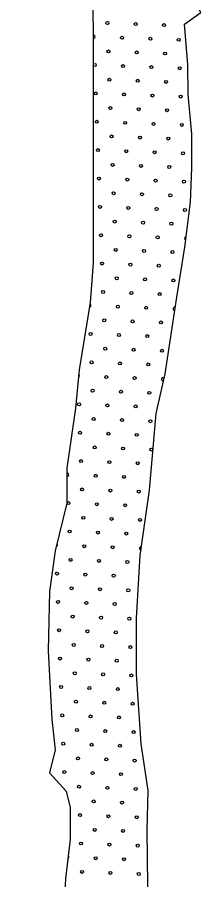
# Model space of a CAD drawing. Extents: x 1612280 to 1883141, y 560852 to 780851.
# Drawn here: x 1689966 to 1691272, y 672867 to 678998 of the extents above; entities that cross this region are included whole.
import ezdxf

# ---------------------------------------------------------------- set-up
doc = ezdxf.new("R2010")
doc.units = 0
doc.layers.add('DESIGN - SCRATCH - User 1', color=7, linetype='Continuous')
doc.layers.add('DESIGN - TRAFFIC CONTROL PERMANENT - Pavement Marking Text', color=7, linetype='Continuous')

msp = doc.modelspace()

# ---------------------------------------------------------------- linework, layer by layer
at = {"layer": 'DESIGN - SCRATCH - User 1'}
for points in [[(1691156, 678947.7), (1691271.8, 679030.4), (1691205.6, 679158.6), (1691118.9, 679373.6), (1691056.9, 679592.8), (1691032.1, 679754), (1690970.1, 680031.1), (1690908.1, 680258.5), (1690858.5, 680403.3), (1690780, 680502.5), (1690635.4, 680655.5), (1690540.3, 680783.7), (1690408.1, 681015.2), (1690263.4, 681226.1), (1690184.9, 681292.3), (1690118.8, 681408.1), (1689965.9, 681619), (1689979.2, 681805.9)], [(1691156, 678947.7), (1691271.8, 679030.4), (1691205.6, 679158.6), (1691118.9, 679373.6), (1691056.9, 679592.8), (1691032.1, 679754), (1690970.1, 680031.1), (1690908.1, 680258.5), (1690858.5, 680403.3), (1690780, 680502.5), (1690635.4, 680655.5), (1690540.3, 680783.7), (1690408.1, 681015.2), (1690263.4, 681226.1), (1690184.9, 681292.3), (1690118.8, 681408.1), (1689965.9, 681619), (1689979.2, 681805.9)], [(1690503.1, 679199.9), (1690505.2, 678737.1), (1690505.2, 678245.1), (1690505.2, 677724), (1690505.2, 677252.6), (1690484.5, 676971.4), (1690406, 676491.8), (1690381.2, 676218.8)], [(1690503.1, 679199.9), (1690505.2, 678737.1), (1690505.2, 678245.1), (1690505.2, 677724), (1690505.2, 677252.6), (1690484.5, 676971.4), (1690406, 676491.8), (1690381.2, 676218.8)], [(1690955.6, 676181.6), (1691017.6, 676462.8), (1691100.3, 677008.7), (1691158.1, 677364.3), (1691199.4, 677682.7), (1691207.7, 677926.7), (1691207.7, 678166.5), (1691182.9, 678451.8), (1691178.8, 678658.6), (1691156, 678947.7)], [(1690955.6, 676181.6), (1691017.6, 676462.8), (1691100.3, 677008.7), (1691158.1, 677364.3), (1691199.4, 677682.7), (1691207.7, 677926.7), (1691207.7, 678166.5), (1691182.9, 678451.8), (1691178.8, 678658.6), (1691156, 678947.7)], [(1690381.2, 676218.8), (1690319.2, 675792.9), (1690319.2, 675544.8), (1690236.6, 675205.7), (1690195.3, 674916.3), (1690187, 674494.5), (1690211.8, 674006.6), (1690236.6, 673791.5), (1690195.3, 673626.1)], [(1690381.2, 676218.8), (1690319.2, 675792.9), (1690319.2, 675544.8), (1690236.6, 675205.7), (1690195.3, 674916.3), (1690187, 674494.5), (1690211.8, 674006.6), (1690236.6, 673791.5), (1690195.3, 673626.1)], [(1690889.5, 673220.9), (1690897.8, 673502.1), (1690848.2, 673832.9), (1690815.1, 674329.1), (1690815.1, 674726.1), (1690839.9, 675172.7), (1690906, 675635.8), (1690955.6, 676181.6)], [(1690889.5, 673220.9), (1690897.8, 673502.1), (1690848.2, 673832.9), (1690815.1, 674329.1), (1690815.1, 674726.1), (1690839.9, 675172.7), (1690906, 675635.8), (1690955.6, 676181.6)], [(1690195.3, 673626.1), (1690313, 673495.9), (1690342, 673380.1), (1690342, 673152.7), (1690308.9, 672875.6), (1690304.8, 672780.5), (1690342, 672544.8), (1690346.1, 672309.1), (1690358.5, 672061), (1690354.3, 671846), (1690366.7, 671701.2), (1690412.2, 671444.8)], [(1690195.3, 673626.1), (1690313, 673495.9), (1690342, 673380.1), (1690342, 673152.7), (1690308.9, 672875.6), (1690304.8, 672780.5), (1690342, 672544.8), (1690346.1, 672309.1), (1690358.5, 672061), (1690354.3, 671846), (1690366.7, 671701.2), (1690412.2, 671444.8)], [(1690412.2, 671444.8), (1691036.2, 671465.5), (1690966, 671721.9), (1690908.1, 671928.7), (1690899.8, 672139.5), (1690899.8, 672416.6), (1690899.8, 672619.2), (1690895.7, 672826), (1690889.5, 673220.9)], [(1690412.2, 671444.8), (1691036.2, 671465.5), (1690966, 671721.9), (1690908.1, 671928.7), (1690899.8, 672139.5), (1690899.8, 672416.6), (1690899.8, 672619.2), (1690895.7, 672826), (1690889.5, 673220.9)]]:
    msp.add_lwpolyline(points, dxfattribs=at)
at = {"layer": 'DESIGN - TRAFFIC CONTROL PERMANENT - Pavement Marking Text'}
for centre in [(1690607, 678956.6), (1690607, 678956.6), (1690808.6, 678949.2), (1690808.6, 678949.2), (1691010.2, 678941.7), (1691010.2, 678941.7), (1690711.5, 678852.1), (1690711.5, 678852.1), (1690913.1, 678844.6), (1690913.1, 678844.6), (1691114.7, 678837.2), (1691114.7, 678837.2), (1690614.5, 678755), (1690614.5, 678755), (1690816.1, 678747.6), (1690816.1, 678747.6), (1691017.7, 678740.1), (1691017.7, 678740.1), (1690517.4, 678658), (1690517.4, 678658), (1690719, 678650.5), (1690719, 678650.5), (1690920.6, 678643), (1690920.6, 678643), (1691122.2, 678635.6), (1691122.2, 678635.6), (1690621.9, 678553.4), (1690621.9, 678553.4), (1690823.5, 678546), (1690823.5, 678546), (1691025.1, 678538.5), (1691025.1, 678538.5), (1690524.8, 678456.4), (1690524.8, 678456.4), (1690726.5, 678448.9), (1690726.5, 678448.9), (1690928.1, 678441.4), (1690928.1, 678441.4), (1691129.7, 678434), (1691129.7, 678434), (1690629.4, 678351.8), (1690629.4, 678351.8), (1690831, 678344.3), (1690831, 678344.3), (1691032.6, 678336.9), (1691032.6, 678336.9), (1690532.3, 678254.7), (1690532.3, 678254.7), (1690733.9, 678247.3), (1690733.9, 678247.3), (1690935.5, 678239.8), (1690935.5, 678239.8), (1691137.1, 678232.3), (1691137.1, 678232.3), (1690636.9, 678150.2), (1690636.9, 678150.2), (1690838.5, 678142.7), (1690838.5, 678142.7), (1691040.1, 678135.3), (1691040.1, 678135.3), (1690539.8, 678053.1), (1690539.8, 678053.1), (1690741.4, 678045.7), (1690741.4, 678045.7), (1690943, 678038.2), (1690943, 678038.2), (1691144.6, 678030.7), (1691144.6, 678030.7), (1690644.3, 677948.6), (1690644.3, 677948.6), (1690845.9, 677941.1), (1690845.9, 677941.1), (1691047.5, 677933.7), (1691047.5, 677933.7), (1690547.2, 677851.5), (1690547.2, 677851.5), (1690748.9, 677844.1), (1690748.9, 677844.1), (1690950.5, 677836.6), (1690950.5, 677836.6), (1691152.1, 677829.1), (1691152.1, 677829.1), (1690651.8, 677747), (1690651.8, 677747), (1690853.4, 677739.5), (1690853.4, 677739.5), (1691055, 677732.1), (1691055, 677732.1), (1690554.7, 677649.9), (1690554.7, 677649.9), (1690756.3, 677642.4), (1690756.3, 677642.4), (1690957.9, 677635), (1690957.9, 677635), (1691159.5, 677627.5), (1691159.5, 677627.5), (1690659.3, 677545.4), (1690659.3, 677545.4), (1690860.9, 677537.9), (1690860.9, 677537.9), (1691062.5, 677530.4), (1691062.5, 677530.4), (1690562.2, 677448.3), (1690562.2, 677448.3), (1690763.8, 677440.8), (1690763.8, 677440.8), (1690965.4, 677433.4), (1690965.4, 677433.4), (1690666.7, 677343.8), (1690666.7, 677343.8), (1690868.3, 677336.3), (1690868.3, 677336.3), (1691069.9, 677328.8), (1691069.9, 677328.8), (1690569.6, 677246.7), (1690569.6, 677246.7), (1690771.3, 677239.2), (1690771.3, 677239.2), (1690972.9, 677231.8), (1690972.9, 677231.8), (1690674.2, 677142.2), (1690674.2, 677142.2), (1690875.8, 677134.7), (1690875.8, 677134.7), (1691077.4, 677127.2), (1691077.4, 677127.2), (1690577.1, 677045.1), (1690577.1, 677045.1), (1690778.7, 677037.6), (1690778.7, 677037.6), (1690980.3, 677030.1), (1690980.3, 677030.1), (1690681.7, 676940.5), (1690681.7, 676940.5), (1690883.3, 676933.1), (1690883.3, 676933.1), (1690584.6, 676843.5), (1690584.6, 676843.5), (1690786.2, 676836), (1690786.2, 676836), (1690987.8, 676828.5), (1690987.8, 676828.5), (1690487.5, 676746.4), (1690487.5, 676746.4), (1690689.1, 676738.9), (1690689.1, 676738.9), (1690890.7, 676731.5), (1690890.7, 676731.5), (1690592, 676641.9), (1690592, 676641.9), (1690793.7, 676634.4), (1690793.7, 676634.4), (1690995.3, 676626.9), (1690995.3, 676626.9), (1690495, 676544.8), (1690495, 676544.8), (1690696.6, 676537.3), (1690696.6, 676537.3), (1690898.2, 676529.9), (1690898.2, 676529.9), (1690599.5, 676440.3), (1690599.5, 676440.3), (1690801.1, 676432.8), (1690801.1, 676432.8), (1690502.4, 676343.2), (1690502.4, 676343.2), (1690704.1, 676335.7), (1690704.1, 676335.7), (1690905.7, 676328.2), (1690905.7, 676328.2), (1690405.4, 676246.1), (1690405.4, 676246.1), (1690607, 676238.6), (1690607, 676238.6), (1690808.6, 676231.2), (1690808.6, 676231.2), (1690509.9, 676141.6), (1690509.9, 676141.6), (1690711.5, 676134.1), (1690711.5, 676134.1), (1690913.1, 676126.6), (1690913.1, 676126.6), (1690412.8, 676044.5), (1690412.8, 676044.5), (1690614.5, 676037), (1690614.5, 676037), (1690816.1, 676029.6), (1690816.1, 676029.6), (1690517.4, 675940), (1690517.4, 675940), (1690719, 675932.5), (1690719, 675932.5), (1690920.6, 675925), (1690920.6, 675925), (1690420.3, 675842.9), (1690420.3, 675842.9), (1690621.9, 675835.4), (1690621.9, 675835.4), (1690823.5, 675828), (1690823.5, 675828), (1690524.8, 675738.3), (1690524.8, 675738.3), (1690726.5, 675730.9), (1690726.5, 675730.9), (1690427.8, 675641.3), (1690427.8, 675641.3), (1690629.4, 675633.8), (1690629.4, 675633.8), (1690831, 675626.3), (1690831, 675626.3), (1690330.7, 675544.2), (1690330.7, 675544.2), (1690532.3, 675536.7), (1690532.3, 675536.7), (1690733.9, 675529.3), (1690733.9, 675529.3), (1690435.2, 675439.7), (1690435.2, 675439.7), (1690636.9, 675432.2), (1690636.9, 675432.2), (1690838.5, 675424.7), (1690838.5, 675424.7), (1690338.2, 675342.6), (1690338.2, 675342.6), (1690539.8, 675335.1), (1690539.8, 675335.1), (1690741.4, 675327.7), (1690741.4, 675327.7), (1690442.7, 675238.1), (1690442.7, 675238.1), (1690644.3, 675230.6), (1690644.3, 675230.6), (1690345.6, 675141), (1690345.6, 675141), (1690547.2, 675133.5), (1690547.2, 675133.5), (1690748.9, 675126.1), (1690748.9, 675126.1), (1690248.6, 675043.9), (1690248.6, 675043.9), (1690450.2, 675036.4), (1690450.2, 675036.4), (1690651.8, 675029), (1690651.8, 675029), (1690353.1, 674939.4), (1690353.1, 674939.4), (1690554.7, 674931.9), (1690554.7, 674931.9), (1690756.3, 674924.4), (1690756.3, 674924.4), (1690256, 674842.3), (1690256, 674842.3), (1690457.6, 674834.8), (1690457.6, 674834.8), (1690659.3, 674827.4), (1690659.3, 674827.4), (1690360.6, 674737.8), (1690360.6, 674737.8), (1690562.2, 674730.3), (1690562.2, 674730.3), (1690763.8, 674722.8), (1690763.8, 674722.8), (1690263.5, 674640.7), (1690263.5, 674640.7), (1690465.1, 674633.2), (1690465.1, 674633.2), (1690666.7, 674625.8), (1690666.7, 674625.8), (1690368, 674536.2), (1690368, 674536.2), (1690569.6, 674528.7), (1690569.6, 674528.7), (1690771.3, 674521.2), (1690771.3, 674521.2), (1690271, 674439.1), (1690271, 674439.1), (1690472.6, 674431.6), (1690472.6, 674431.6), (1690674.2, 674424.1), (1690674.2, 674424.1), (1690375.5, 674334.5), (1690375.5, 674334.5), (1690577.1, 674327.1), (1690577.1, 674327.1), (1690778.7, 674319.6), (1690778.7, 674319.6), (1690278.4, 674237.5), (1690278.4, 674237.5), (1690480, 674230), (1690480, 674230), (1690681.7, 674222.5), (1690681.7, 674222.5), (1690383, 674132.9), (1690383, 674132.9), (1690584.6, 674125.5), (1690584.6, 674125.5), (1690786.2, 674118), (1690786.2, 674118), (1690285.9, 674035.9), (1690285.9, 674035.9), (1690487.5, 674028.4), (1690487.5, 674028.4), (1690689.1, 674020.9), (1690689.1, 674020.9), (1690390.4, 673931.3), (1690390.4, 673931.3), (1690592, 673923.9), (1690592, 673923.9), (1690793.7, 673916.4), (1690793.7, 673916.4), (1690293.4, 673834.3), (1690293.4, 673834.3), (1690495, 673826.8), (1690495, 673826.8), (1690696.6, 673819.3), (1690696.6, 673819.3), (1690397.9, 673729.7), (1690397.9, 673729.7), (1690599.5, 673722.2), (1690599.5, 673722.2), (1690801.1, 673714.8), (1690801.1, 673714.8), (1690300.8, 673632.6), (1690300.8, 673632.6), (1690502.4, 673625.2), (1690502.4, 673625.2), (1690704.1, 673617.7), (1690704.1, 673617.7), (1690405.4, 673528.1), (1690405.4, 673528.1), (1690607, 673520.6), (1690607, 673520.6), (1690808.6, 673513.2), (1690808.6, 673513.2), (1690509.9, 673423.6), (1690509.9, 673423.6), (1690711.5, 673416.1), (1690711.5, 673416.1), (1690412.8, 673326.5), (1690412.8, 673326.5), (1690614.5, 673319), (1690614.5, 673319), (1690816.1, 673311.6), (1690816.1, 673311.6), (1690517.4, 673222), (1690517.4, 673222), (1690719, 673214.5), (1690719, 673214.5), (1690420.3, 673124.9), (1690420.3, 673124.9), (1690621.9, 673117.4), (1690621.9, 673117.4), (1690823.5, 673109.9), (1690823.5, 673109.9), (1690524.8, 673020.3), (1690524.8, 673020.3), (1690726.5, 673012.9), (1690726.5, 673012.9), (1690427.8, 672923.3), (1690427.8, 672923.3), (1690629.4, 672915.8), (1690629.4, 672915.8), (1690831, 672908.3), (1690831, 672908.3)]:
    msp.add_circle(centre, 10.6, dxfattribs=at)
for centre, start, end in [((1690509.9, 678859.6), 240.29995, 120.21383), ((1691167, 677425.9), 87.41184, 257.79877), ((1690480, 676948), 264.18692, 77.22132), ((1691084.9, 676925.6), 66.10662, 276.67314), ((1690397.9, 676447.7), 287.58737, 62.02855), ((1691002.7, 676425.3), 39.87814, 295.2572), ((1690323.2, 675745.8), 247.67096, 112.32904), ((1690241.1, 675245.5), 284.72293, 47.88013), ((1690845.9, 675223.1), 75.48538, 268.26394), ((1690323.2, 673027.8), 284.24716, 62.14103)]:
    msp.add_arc(centre, 10.6, start, end, dxfattribs=at)

doc.saveas('drawing.dxf')
